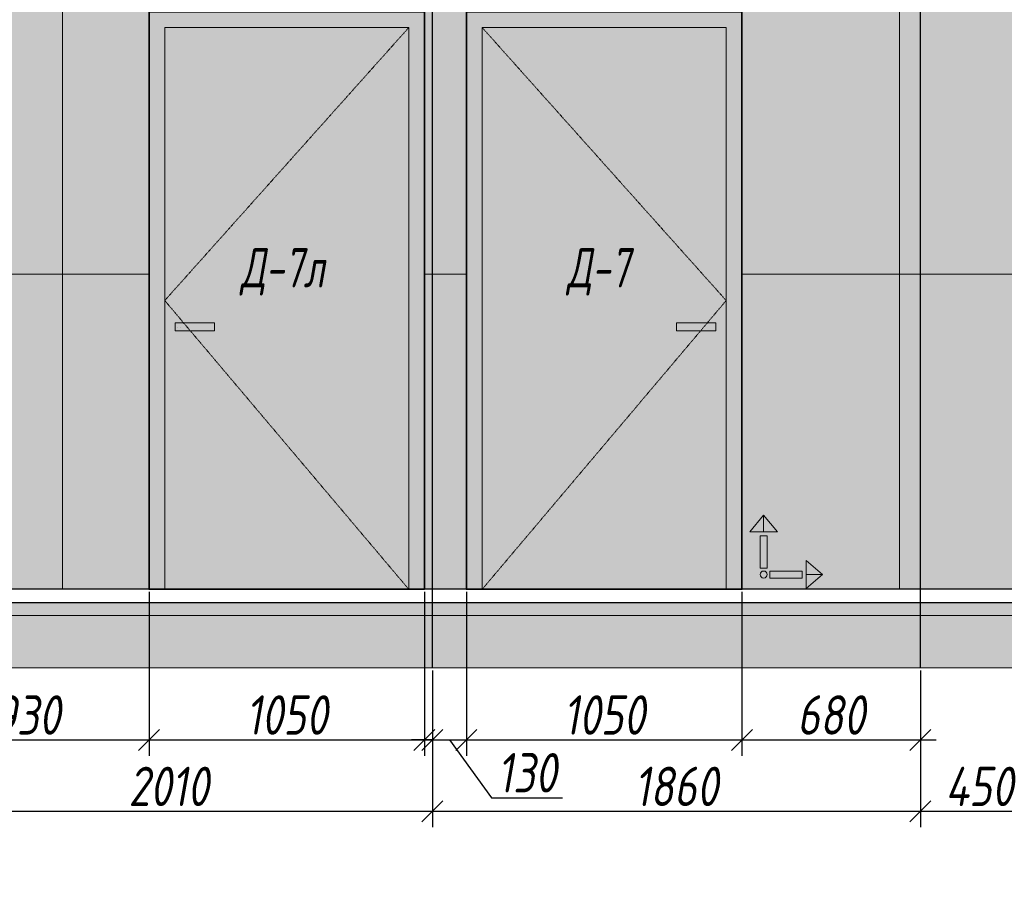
# Model space of a CAD drawing. Header units: millimetres. Extents: x -88210283 to 7466349, y -86687 to 22351.
# Tile 271 of 321: x 177843 to 181596, y 7379 to 10734. Entities that reach past the tile are written whole.
import ezdxf
from ezdxf import colors
from ezdxf.entities.mleader import LeaderData, LeaderLine
from ezdxf.math import Vec2, Vec3

# ---------------------------------------------------------------- set-up
doc = ezdxf.new("R2010")
doc.units = ezdxf.units.MM
doc.linetypes.add('( Hidden )', pattern=[0.375, 0.25, -0.125])
doc.linetypes.add('DASHDOT', pattern=[25.4, 12.7, -6.35, 0, -6.35])
doc.layers.get('Defpoints').update_dxf_attribs({"color": 31})
for name, color, linetype, lineweight in [('A-DETL-GENF', 7, 'Continuous', 5), ('meb', 26, 'Continuous', 15), ('Двери', 7, 'Continuous', 5), ('Отделка стен', 253, 'Continuous', 0)]:
    doc.layers.add(name, color=color, linetype=linetype, lineweight=lineweight)
doc.layers.add('dim_razv', color=7, linetype='DASHDOT', lineweight=9, true_color=0x285228)
doc.layers.add('pol', color=7, linetype='Continuous', lineweight=15, true_color=0x55666d)
doc.styles.add('fl_iso paper', font='isocpeur.ttf', dxfattribs={"width": 0.8, "oblique": 10})
doc.styles.add('In tre', font='isocpeur.ttf', dxfattribs={"width": 0.8, "oblique": 10})
doc.dimstyles.new('In tre 1_50', dxfattribs={"dimtxt": 150, "dimasz": 80, "dimexe": 60, "dimexo": 10, "dimgap": 20, "dimtad": 1, "dimdec": 0, "dimrnd": 5, "dimzin": 0, "dimdsep": 46, "dimtxsty": 'fl_iso paper', "dimblk": 'OBLIQUE', "dimcen": 0, "dimdle": 60, "dimadec": 0, "dimazin": 0, "dimtfac": 1, "dimtdec": 0, "dimtofl": 0, "dimtmove": 1, "dimatfit": 1, "dimfxl": 40, "dimtolj": 1, "dimtzin": 0, "dimarcsym": 1})

# ---------------------------------------------------------------- blocks, each defined once
blk = doc.blocks.new('_Oblique')
at = {"color": 0, "linetype": 'ByBlock', "lineweight": -2}
blk.add_line((-0.5, -0.5), (0.5, 0.5), dxfattribs=at)
blk = doc.blocks.new('*D218')
at = {"layer": 'Defpoints', "color": 0, "linetype": 'ByBlock', "transparency": 16777216}
for p in [(177406, 8264), (179416, 8264), (179416, 7717.8)]:
    blk.add_point(p, dxfattribs=at)
at = {"layer": 'dim_razv', "color": 0, "linetype": 'ByBlock', "lineweight": -2, "transparency": 16777216}
for p, q in [((177406, 8254), (177406, 7657.8)), ((179416, 8254), (179416, 7657.8)), ((177346, 7717.8), (179476, 7717.8))]:
    blk.add_line(p, q, dxfattribs=at)
at = {"layer": 'dim_razv', "color": 0, "linetype": 'ByBlock', "lineweight": -2, "transparency": 16777216, "xscale": 80, "yscale": 80, "zscale": 80, "rotation": 180}
blk.add_blockref('_Oblique', (177406, 7717.8), dxfattribs=at)
at = {"layer": 'dim_razv', "color": 0, "linetype": 'ByBlock', "lineweight": -2, "transparency": 16777216, "xscale": 80, "yscale": 80, "zscale": 80}
blk.add_blockref('_Oblique', (179416, 7717.8), dxfattribs=at)
at = {"layer": 'dim_razv', "color": 0, "linetype": 'ByBlock', "transparency": 16777216, "insert": (178411, 7812.8), "char_height": 150, "attachment_point": 5, "style": 'fl_iso paper'}
blk.add_mtext('\\A1;2010', dxfattribs=at)
blk = doc.blocks.new('*D215')
at = {"layer": 'Defpoints', "color": 0, "linetype": 'ByBlock', "transparency": 16777216}
for p in [(178336, 8564), (179386, 8564), (179386, 7989.8)]:
    blk.add_point(p, dxfattribs=at)
at = {"layer": 'dim_razv', "color": 0, "linetype": 'ByBlock', "lineweight": -2, "transparency": 16777216}
for p, q in [((178336, 8554), (178336, 7929.8)), ((179386, 8554), (179386, 7929.8)), ((178276, 7989.8), (179446, 7989.8))]:
    blk.add_line(p, q, dxfattribs=at)
at = {"layer": 'dim_razv', "color": 0, "linetype": 'ByBlock', "lineweight": -2, "transparency": 16777216, "xscale": 80, "yscale": 80, "zscale": 80, "rotation": 180}
blk.add_blockref('_Oblique', (178336, 7989.8), dxfattribs=at)
at = {"layer": 'dim_razv', "color": 0, "linetype": 'ByBlock', "lineweight": -2, "transparency": 16777216, "xscale": 80, "yscale": 80, "zscale": 80}
blk.add_blockref('_Oblique', (179386, 7989.8), dxfattribs=at)
at = {"layer": 'dim_razv', "color": 0, "linetype": 'ByBlock', "transparency": 16777216, "insert": (178861, 8084.8), "char_height": 150, "attachment_point": 5, "style": 'fl_iso paper'}
blk.add_mtext('\\A1;1050', dxfattribs=at)
blk = doc.blocks.new('*D209')
at = {"layer": 'Defpoints', "color": 0, "linetype": 'ByBlock', "transparency": 16777216}
for p in [(179546, 8564), (180596, 8564), (180596, 7989.8)]:
    blk.add_point(p, dxfattribs=at)
at = {"layer": 'dim_razv', "color": 0, "linetype": 'ByBlock', "lineweight": -2, "transparency": 16777216}
for p, q in [((179546, 8554), (179546, 7929.8)), ((180596, 8554), (180596, 7929.8)), ((179486, 7989.8), (180656, 7989.8))]:
    blk.add_line(p, q, dxfattribs=at)
at = {"layer": 'dim_razv', "color": 0, "linetype": 'ByBlock', "lineweight": -2, "transparency": 16777216, "xscale": 80, "yscale": 80, "zscale": 80, "rotation": 180}
blk.add_blockref('_Oblique', (179546, 7989.8), dxfattribs=at)
at = {"layer": 'dim_razv', "color": 0, "linetype": 'ByBlock', "lineweight": -2, "transparency": 16777216, "xscale": 80, "yscale": 80, "zscale": 80}
blk.add_blockref('_Oblique', (180596, 7989.8), dxfattribs=at)
at = {"layer": 'dim_razv', "color": 0, "linetype": 'ByBlock', "transparency": 16777216, "insert": (180071, 8084.8), "char_height": 150, "attachment_point": 5, "style": 'fl_iso paper'}
blk.add_mtext('\\A1;1050', dxfattribs=at)
blk = doc.blocks.new('*D222')
at = {"layer": 'Defpoints', "color": 0, "linetype": 'ByBlock', "transparency": 16777216}
for p in [(179416, 8264), (181276, 8264), (181276, 7717.8)]:
    blk.add_point(p, dxfattribs=at)
at = {"layer": 'dim_razv', "color": 0, "linetype": 'ByBlock', "lineweight": -2, "transparency": 16777216}
for p, q in [((179416, 8254), (179416, 7657.8)), ((181276, 8254), (181276, 7657.8)), ((179356, 7717.8), (181336, 7717.8))]:
    blk.add_line(p, q, dxfattribs=at)
at = {"layer": 'dim_razv', "color": 0, "linetype": 'ByBlock', "lineweight": -2, "transparency": 16777216, "xscale": 80, "yscale": 80, "zscale": 80, "rotation": 180}
blk.add_blockref('_Oblique', (179416, 7717.8), dxfattribs=at)
at = {"layer": 'dim_razv', "color": 0, "linetype": 'ByBlock', "lineweight": -2, "transparency": 16777216, "xscale": 80, "yscale": 80, "zscale": 80}
blk.add_blockref('_Oblique', (181276, 7717.8), dxfattribs=at)
at = {"layer": 'dim_razv', "color": 0, "linetype": 'ByBlock', "transparency": 16777216, "insert": (180346, 7812.8), "char_height": 150, "attachment_point": 5, "style": 'fl_iso paper'}
blk.add_mtext('\\A1;1860', dxfattribs=at)
blk = doc.blocks.new('*D223')
at = {"layer": 'Defpoints', "color": 0, "linetype": 'ByBlock', "transparency": 16777216}
for p in [(181276, 8264), (181726, 8264), (181726, 7717.8)]:
    blk.add_point(p, dxfattribs=at)
at = {"layer": 'dim_razv', "color": 0, "linetype": 'ByBlock', "lineweight": -2, "transparency": 16777216}
for p, q in [((181276, 8254), (181276, 7657.8)), ((181726, 8254), (181726, 7657.8)), ((181216, 7717.8), (181786, 7717.8))]:
    blk.add_line(p, q, dxfattribs=at)
at = {"layer": 'dim_razv', "color": 0, "linetype": 'ByBlock', "lineweight": -2, "transparency": 16777216, "xscale": 80, "yscale": 80, "zscale": 80, "rotation": 180}
blk.add_blockref('_Oblique', (181276, 7717.8), dxfattribs=at)
at = {"layer": 'dim_razv', "color": 0, "linetype": 'ByBlock', "lineweight": -2, "transparency": 16777216, "xscale": 80, "yscale": 80, "zscale": 80}
blk.add_blockref('_Oblique', (181726, 7717.8), dxfattribs=at)
at = {"layer": 'dim_razv', "color": 0, "linetype": 'ByBlock', "transparency": 16777216, "insert": (181501, 7812.8), "char_height": 150, "attachment_point": 5, "style": 'fl_iso paper'}
blk.add_mtext('\\A1;450', dxfattribs=at)
blk = doc.blocks.new('*D252')
at = {"layer": 'Defpoints', "color": 0, "linetype": 'ByBlock', "transparency": 16777216}
for p in [(178336, 8564), (177406, 8264), (178336, 7989.8)]:
    blk.add_point(p, dxfattribs=at)
at = {"layer": 'dim_razv', "color": 0, "linetype": 'ByBlock', "lineweight": -2, "transparency": 16777216}
for p, q in [((178336, 8554), (178336, 7929.8)), ((177406, 8254), (177406, 7929.8)), ((177346, 7989.8), (178396, 7989.8))]:
    blk.add_line(p, q, dxfattribs=at)
at = {"layer": 'dim_razv', "color": 0, "linetype": 'ByBlock', "lineweight": -2, "transparency": 16777216, "xscale": 80, "yscale": 80, "zscale": 80, "rotation": 180}
blk.add_blockref('_Oblique', (177406, 7989.8), dxfattribs=at)
at = {"layer": 'dim_razv', "color": 0, "linetype": 'ByBlock', "lineweight": -2, "transparency": 16777216, "xscale": 80, "yscale": 80, "zscale": 80}
blk.add_blockref('_Oblique', (178336, 7989.8), dxfattribs=at)
at = {"layer": 'dim_razv', "color": 0, "linetype": 'ByBlock', "transparency": 16777216, "insert": (177871, 8084.8), "char_height": 150, "attachment_point": 5, "style": 'fl_iso paper'}
blk.add_mtext('\\A1;930', dxfattribs=at)
blk = doc.blocks.new('*D253')
at = {"layer": 'Defpoints', "color": 0, "linetype": 'ByBlock', "transparency": 16777216}
for p in [(179546, 8564), (179416, 8264), (179546, 7989.8)]:
    blk.add_point(p, dxfattribs=at)
at = {"layer": 'dim_razv', "color": 0, "linetype": 'ByBlock', "lineweight": -2, "transparency": 16777216}
for p, q in [((179546, 8554), (179546, 7929.8)), ((179416, 8254), (179416, 7929.8)), ((179416, 7989.8), (179336, 7989.8)), ((179416, 7989.8), (179546, 7989.8)), ((179481, 7989.8), (179641.6, 7769.8)), ((179546, 7989.8), (179626, 7989.8)), ((179641.6, 7769.8), (179912, 7769.8))]:
    blk.add_line(p, q, dxfattribs=at)
at = {"layer": 'dim_razv', "color": 0, "linetype": 'ByBlock', "lineweight": -2, "transparency": 16777216, "xscale": 80, "yscale": 80, "zscale": 80}
blk.add_blockref('_Oblique', (179416, 7989.8), dxfattribs=at)
at = {"layer": 'dim_razv', "color": 0, "linetype": 'ByBlock', "lineweight": -2, "transparency": 16777216, "xscale": 80, "yscale": 80, "zscale": 80, "rotation": 180}
blk.add_blockref('_Oblique', (179546, 7989.8), dxfattribs=at)
at = {"layer": 'dim_razv', "color": 0, "linetype": 'ByBlock', "transparency": 16777216, "insert": (179776.8, 7864.8), "char_height": 150, "attachment_point": 5, "style": 'fl_iso paper'}
blk.add_mtext('\\A1;130', dxfattribs=at)
blk = doc.blocks.new('*D254')
at = {"layer": 'Defpoints', "color": 0, "linetype": 'ByBlock', "transparency": 16777216}
for p in [(180596, 8564), (181276, 8264), (181276, 7989.8)]:
    blk.add_point(p, dxfattribs=at)
at = {"layer": 'dim_razv', "color": 0, "linetype": 'ByBlock', "lineweight": -2, "transparency": 16777216}
for p, q in [((180596, 8554), (180596, 7929.8)), ((181276, 8254), (181276, 7929.8)), ((180536, 7989.8), (181336, 7989.8))]:
    blk.add_line(p, q, dxfattribs=at)
at = {"layer": 'dim_razv', "color": 0, "linetype": 'ByBlock', "lineweight": -2, "transparency": 16777216, "xscale": 80, "yscale": 80, "zscale": 80, "rotation": 180}
blk.add_blockref('_Oblique', (180596, 7989.8), dxfattribs=at)
at = {"layer": 'dim_razv', "color": 0, "linetype": 'ByBlock', "lineweight": -2, "transparency": 16777216, "xscale": 80, "yscale": 80, "zscale": 80}
blk.add_blockref('_Oblique', (181276, 7989.8), dxfattribs=at)
at = {"layer": 'dim_razv', "color": 0, "linetype": 'ByBlock', "transparency": 16777216, "insert": (180936, 8084.8), "char_height": 150, "attachment_point": 5, "style": 'fl_iso paper'}
blk.add_mtext('\\A1;680', dxfattribs=at)
blk = doc.blocks.new('1')
at = {"layer": 'pol', "linetype": 'ByBlock'}
h = blk.add_hatch(color=1, dxfattribs=at)
h.paths.add_polyline_path([(35776.4, 73135.4), (35803.1, 73135.4), (35803.1, 73259), (35776.4, 73259)])
h.paths.add_polyline_path([(35789.8, 73274.6), (35843.2, 73274.6), (35789.8, 73338.2)])
h.paths.add_polyline_path([(35789.8, 73274.6), (35736.3, 73274.6), (35789.8, 73338.2)])
edge = h.paths.add_edge_path()
edge.add_arc((35789.8, 73110.5), 13.4, 0, 360)
h = blk.add_hatch(color=1, dxfattribs=at)
h.paths.add_polyline_path([(35813.3, 73097.1), (35813.3, 73123.9), (35936.9, 73123.9), (35936.9, 73097.1)])
h.paths.add_polyline_path([(35952.5, 73110.5), (35952.5, 73164), (36016.1, 73110.5)])
h.paths.add_polyline_path([(35952.5, 73110.5), (35952.5, 73057), (36016.1, 73110.5)])
at = {"layer": 'pol', "color": 1, "linetype": 'ByBlock'}
for points in [[(35789.8, 73274.6), (35736.3, 73274.6), (35789.8, 73338.2), (35789.8, 73274.6)], [(35789.8, 73274.6), (35843.2, 73274.6), (35789.8, 73338.2), (35789.8, 73274.6)], [(35952.5, 73110.5), (35952.5, 73164), (36016.1, 73110.5), (35952.5, 73110.5)], [(35952.5, 73110.5), (35952.5, 73057), (36016.1, 73110.5), (35952.5, 73110.5)]]:
    blk.add_lwpolyline(points, dxfattribs=at)
for points in [[(35776.4, 73135.4), (35803.1, 73135.4), (35803.1, 73259), (35776.4, 73259)], [(35813.3, 73097.1), (35813.3, 73123.9), (35936.9, 73123.9), (35936.9, 73097.1)]]:
    blk.add_lwpolyline(points, close=True, dxfattribs=at)
blk.add_circle((35789.8, 73110.5), 13.4, dxfattribs=at)

msp = doc.modelspace()

# ---------------------------------------------------------------- hatches: boundary and pattern name
at = {"layer": 'A-DETL-GENF'}
h = msp.add_hatch(dxfattribs=at)
h.set_pattern_fill('ANSI35', color=256, scale=10, style=0)
h.set_pattern_definition([(45, (32423.263, 722.8), (-44.90128, 44.90128), []), (45, (32468.165, 722.8), (-44.90128, 44.90128), [79.375, -15.875, 0, -15.875])])
h.paths.add_polyline_path([(203844.9, 11764), (154597.4, 11764), (154597.4, 11814), (203844.9, 11814)])
h.paths.add_polyline_path([(203336, 8464), (203336, 8514), (155456, 8514), (155456, 8464)])
h = msp.add_hatch(dxfattribs=at)
h.set_pattern_fill('ANSI35', color=256, scale=20, style=0)
h.set_pattern_definition([(45, (32423.26, 722.8), (-89.80256, 89.80256), []), (45, (32513.07, 722.8), (-89.80256, 89.80256), [158.75, -31.75, 0, -31.75])])
h.paths.add_polyline_path([(154597.4, 11564), (203844.9, 11564), (203844.9, 11764), (154597.4, 11764)])
h.paths.add_polyline_path([(154597.4, 8264), (203844.9, 8264), (203844.9, 8464), (154597.4, 8464)])
at = {"layer": 'dim_razv', "true_color": 0xeceae4, "transparency": 33554687}
h = msp.add_hatch(dxfattribs=at)
h.set_pattern_fill('AR-SAND', color=254, scale=3, angle=315)
h.set_pattern_definition([(352.5, (120932.77, 10341.21), (100.42605, 107.2144), [0, -115.824, 0, -129.54, 0, -123.825]), (322.5, (120932.77, 10341.21), (247.41986, 56.7033), [0, -62.484, 0, -104.394, 0, -40.005]), (282.5, (120866.5, 10407.49), (168.0997, -167.48995), [0, -38.1, 0, -137.16, 0, -179.07]), (272.5, (120866.5, 10407.49), (209.26523, -114.68433), [0, -19.05, 0, -89.916, 0, -102.87])])
h.paths.add_polyline_path([(203081, 11114), (203336, 11114), (203336, 8564), (203081, 8564)])
h.paths.add_polyline_path([(198636, 11114), (202031, 11114), (202031, 8564), (198636, 8564)])
h.paths.add_polyline_path([(200171, 9994), (200921, 9994), (200921, 8644), (200171, 8644)], flags=16)
h.paths.add_polyline_path([(185726, 11114), (197586, 11114), (197586, 8564), (185726, 8564)])
h.paths.add_polyline_path([(187336, 9994), (188086, 9994), (188086, 8644), (187336, 8644)], flags=16)
h.paths.add_polyline_path([(180596, 11114), (184676, 11114), (184676, 8564), (180596, 8564)])
h.paths.add_polyline_path([(179386, 11114), (179546, 11114), (179546, 8564), (179386, 8564)])
h.paths.add_polyline_path([(176676, 11114), (178336, 11114), (178336, 8564), (176676, 8564)])
h.paths.add_polyline_path([(164016, 8564), (164016, 11114), (175626, 11114), (175626, 8564), (175276, 8564), (175276, 10764), (173826, 10764), (173826, 8564), (166536, 8564), (166536, 10744), (164576, 10744), (164576, 8564)])
h.paths.add_polyline_path([(172701, 8614), (173501, 8614), (173501, 9264), (172701, 9264)], flags=16)
h.paths.add_polyline_path([(155456, 8564), (155456, 11114), (162316, 11114), (162316, 8564), (161756, 8564), (161756, 10764), (160156, 10764), (160156, 8564)])
at = {"layer": 'dim_razv', "true_color": 0xcccccc}
h = msp.add_hatch(dxfattribs=at)
h.set_pattern_fill('AR-SAND', color=254, scale=3, angle=315)
h.set_pattern_definition([(352.5, (57708.94, -2574.63), (100.42605, 107.2144), [0, -115.824, 0, -129.54, 0, -123.825]), (322.5, (57708.94, -2574.63), (247.41986, 56.70328), [0, -62.484, 0, -104.394, 0, -40.005]), (282.5, (57642.67, -2508.36), (168.0997, -167.48995), [0, -38.1, 0, -137.16, 0, -179.07]), (272.5, (57642.67, -2508.36), (209.26523, -114.68433), [0, -19.05, 0, -89.916, 0, -102.87])])
h.paths.add_polyline_path([(178586, 9579), (178436, 9579), (178436, 9549), (178586, 9549)])
h = msp.add_hatch(dxfattribs=at)
h.set_pattern_fill('AR-SAND', color=254, scale=3, angle=315)
h.set_pattern_definition([(352.5, (58918.94, -2574.63), (100.42605, 107.2144), [0, -115.824, 0, -129.54, 0, -123.825]), (322.5, (58918.94, -2574.63), (247.41986, 56.70328), [0, -62.484, 0, -104.394, 0, -40.005]), (282.5, (58852.67, -2508.36), (168.0997, -167.48995), [0, -38.1, 0, -137.16, 0, -179.07]), (272.5, (58852.67, -2508.36), (209.26523, -114.68433), [0, -19.05, 0, -89.916, 0, -102.87])])
h.paths.add_polyline_path([(180346, 9579), (180496, 9579), (180496, 9549), (180346, 9549)])
at = {"layer": 'meb', "lineweight": 9, "true_color": 0x000000, "transparency": 33554687}
h = msp.add_hatch(dxfattribs=at)
h.set_pattern_fill('WOOD6', color=18, scale=500, angle=70, pattern_type=2)
h.set_pattern_definition([(65.6014, (24807.9, 13734.75), (171.008879, 469.846507), [32.596, -6486.6055]), (74.3987, (24845.486, 13721.068), (1582.275289, 5809.165425), [32.596, -6486.6065]), (66.9874, (24633.623, 13782.217), (171.0084906, 469.846981), [47.5655, -9465.5815]), (73.0127, (24605.432, 13792.478), (2608.34782, 8628.2388574), [47.5655, -9465.5825]), (65.4262, (24753.002, 13722.804), (2692.964117, 5936.9969055), [62.6995, -12477.2345]), (74.5739, (24879.86, 13676.631), (1582.2764426, 5809.1649888), [62.6995, -12477.2365]), (68.1525, (24665.649, 13738.635), (171.0092826, 469.8465317), [77.5405, -15430.521]), (71.8476, (24552.89, 13779.678), (4660.4585783, 14266.3986336), [77.5405, -15430.522]), (63.4182, (24705.162, 13737.556), (2008.926161, 4057.6106541), [65.4315, -13020.817]), (74.5739, (24931.544, 13657.82), (1582.2764426, 5809.1649888), [62.6995, -12477.2365]), (71.8476, (24512.954, 13794.214), (4660.4585783, 14266.3986336), [77.5405, -15430.522]), (70, (24818.25, 13361.2), (-469.8463, 171.01), [70, -430]), (70, (24766.57, 13380), (-469.8463, 171.01), [70, -430]), (70, (24649.1, 13422.74), (-469.8463, 171.01), [70, -430]), (69.209, (24575.3424, 13449.5903), (12954.03862925, 34127.60422081), [72.507, -72434.4025]), (69.5225, (24537.912, 13463.214), (171.01042241, 469.84603378), [100.0035, -59902.08]), (82.609, (24496.997, 13478.106), (4409.75308902, 34044.93653618), [48.674, -38890.441]), (61.4686, (24512.853, 13472.334), (1666.9538994, 3117.900554), [50.5595, -10061.3315]), (70.4775, (24473.7, 13486.585), (19880.30710864, 56082.73736222), [100.0035, -59902.08]), (70.7899, (24436.268, 13500.209), (11839.88184324, 34001.03541368), [72.507, -36430.962]), (70.7899, (24396.3314, 13514.745), (11839.88184324, 34001.03541368), [72.507, -36430.962]), (76.0724, (24673.051, 13488.52), (3378.7563056, 13668.722228), [118.163, -23514.439]), (63.9277, (24790.512, 13445.767), (4188.85944166, 8585.06869065), [118.163, -23514.4345]), (76.0724, (24601.079, 13517.376), (3378.7563056, 13668.722228), [118.163, -23514.439]), (63.9277, (24460.126, 13568.668), (4188.85944166, 8585.06869065), [118.163, -23514.4345]), (85.9453, (24752.3, 13523.525), (43.186263, 1580.547963), [36.4005, -3603.6525]), (80.954, (24717.263, 13485.73), (385.2068691, 2520.240605), [78.9385, -15708.7115]), (59.0461, (24754.85, 13472.05), (6795.4575344, 11360.9666392), [78.9385, -15708.706]), (80.954, (24572.897, 13556.898), (385.2068691, 2520.240605), [78.9385, -15708.7115]), (59.0461, (24507.119, 13580.84), (6795.4575344, 11360.9666392), [78.9385, -15708.706]), (74.7636, (24627.344, 13494.514), (1411.268487, 5339.318), [120.416, -5900.381]), (63.9277, (24842.195, 13426.956), (4188.85944166, 8585.06869065), [118.163, -23514.4345]), (63.9277, (24420.189, 13583.204), (4188.85944166, 8585.06869065), [118.163, -23514.4345]), (46.8016, (24524.2, 13569.3), (1794.733447, 2007.214747), [38.079, -3769.802]), (63.9911, (24503.258, 13526.375), (2179.9383233, 4527.455938), [47.7625, -9504.722]), (73.3664, (24693.606, 13406.546), (2266.322845, 7688.5481597), [82.6425, -8432.05]), (66.6337, (24722.073, 13396.185), (171.00869, 469.8466143), [82.6425, -8432.049]), (71.5911, (24608.389, 13437.562), (5515.5177835, 16615.6266733), [60.023, -17946.92]), (70, (24701.5, 13603.2), (-469.8463, 171.01), [62.5, -437.5]), (70, (24842.45, 13551.9), (-469.8463, 171.01), [62.5, -437.5]), (51.5652, (24784.8, 13642.06), (171.00867, 469.84671), [31.623, -1549.5145]), (63.2903, (24765.57, 13603.83), (2008.926495, 4057.6104033), [42.793, -8515.826]), (76.3401, (24754.876, 13559.835), (898.24016, 3929.77849), [45.277, -4482.415]), (80.6196, (24799.313, 13594.21), (385.2061187, 2520.240567), [40.697, -8098.712]), (92.6198, (24805.946, 13634.362), (-212.463999, 3801.952825), [32.5, -6467.497]), (70, (24729.67, 13563.7), (-469.8463, 171.01), [95, -405]), (70, (24795.45, 13539.75), (-469.8463, 171.01), [95, -405]), (73.3664, (24585.308, 13634.855), (2266.322845, 7688.5481597), [85.147, -8429.5455]), (66.6337, (24547.72, 13648.535), (171.00869, 469.8466143), [85.147, -8429.545]), (70, (24894.13, 13533.1), (-469.8463, 171.01), [62.5, -437.5]), (51.5652, (24752.3, 13523.53), (171.00867, 469.84671), [55.34, -1525.7975]), (65.2365, (24786.703, 13566.874), (171.009178, 469.846743), [30.104, -5990.692]), (77.4314, (24537.002, 13516.754), (1625.459454, 7389.714305), [57.987, -11539.4265]), (88.4349, (24549.62, 13573.35), (-127.82536, 1110.70212), [23.717, -1557.4215]), (63.66, (24722.87, 13661.94), (171.008346, 469.847107), [67.9155, -4459.7755]), (76.3401, (24863.82, 13610.637), (898.24016, 3929.77849), [67.9155, -4459.7765]), (71.273, (24629.521, 13632.065), (7054.6075495, 20844.2438088), [112.528, -22393.0265]), (68.7271, (24512.052, 13674.815), (171.0088508, 469.8466633), [112.528, -22393.0255]), (61.0275, (24762.166, 13652.957), (3162.809465, 5765.986942), [48.0885, -9569.6]), (70, (24659, 13610.7), (-469.8463, 171.01), [135, -365]), (76.3401, (24915.505, 13591.826), (898.24016, 3929.77849), [67.9155, -4459.7765]), (68.7271, (24472.115, 13689.351), (171.0088508, 469.8466633), [112.528, -22393.0255]), (60.5378, (24785.46, 13695.03), (171.009083, 469.84671), [45.6205, -2995.7595]), (70, (24609.7, 13716.44), (-469.8463, 171.01), [70, -430]), (70, (24581.5, 13726.7), (-469.8463, 171.01), [70, -430]), (79.211, (24827.944, 13629.016), (556.2152697, 2990.0877084), [93.7085, -18647.955]), (76.4916, (24553.8258, 13928.33), (14455.54399161, 60185.545455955), [57.862, -83980.958]), (76.4916, (24593.7628, 13913.794), (14455.54399161, 60185.545455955), [57.862, -83980.958]), (80.0418, (24630.6607, 13876.4108), (8425.60322164, 48013.86418706), [81.2445, -57297.7555]), (62.093, (24652.218, 13825.997), (6838.6377563, 12941.5171704), [121.152, -18051.623]), (63.5515, (24720.5792, 13867.627), (13892.44688303, 27933.073674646), [57.866, -89005.62]), (67.1373, (24750.471, 13832.803), (171.0122466, 469.845349), [50.0625, -9962.4325]), (71.7899, (24795.107, 13816.557), (4831.4685046, 14736.2447852), [80.039, -15927.7715]), (70, (24851.07, 13838.75), (-469.8463, 171.01), [40, -460]), (70, (24879.26, 13828.5), (-469.8463, 171.01), [40, -460]), (68.2101, (24907.87, 13775.515), (171.0098556, 469.8463527), [80.039, -15927.7715]), (68.2101, (24959.553, 13756.704), (171.0098556, 469.8463527), [80.039, -15927.7715]), (66.4238, (24779.077, 13779.825), (171.009185, 469.8468474), [40.078, -7975.5305]), (73.5763, (24896.538, 13737.072), (2095.3090965, 7218.702968), [40.078, -7975.5315]), (66.4238, (24694.504, 13810.606), (171.009185, 469.8468474), [40.078, -7975.5305]), (73.5763, (24577.044, 13853.355), (2095.3090965, 7218.702968), [40.078, -7975.5315]), (66.4238, (24821.363, 13764.434), (171.009185, 469.8468474), [40.078, -7975.5305]), (73.5763, (24854.252, 13752.463), (2095.3090965, 7218.702968), [40.078, -7975.5315]), (66.4238, (24734.44, 13796.07), (171.009185, 469.8468474), [40.078, -7975.5305]), (73.5763, (24948.22, 13718.26), (2095.3090965, 7218.702968), [40.078, -7975.5315]), (73.5763, (24537.107, 13867.89), (2095.3090965, 7218.702968), [40.078, -7975.5315]), (73.5763, (24619.33, 13837.968), (2095.3090965, 7218.702968), [40.078, -7975.5315]), (63.66, (24710.535, 13847.34), (171.008346, 469.847107), [22.6385, -4505.0525]), (76.3401, (24588.37, 13891.8), (898.24016, 3929.77849), [22.6385, -4505.0535]), (76.3401, (24548.435, 13906.34), (898.24016, 3929.77849), [22.6385, -4505.0535]), (70.2731, (24837.4, 13801.17), (-469.8466, 171.0099), [40.0005, -460.005]), (70, (24865.6, 13790.9), (-469.8463, 171.01), [40, -460]), (51.5652, (24669.12, 13923.6), (171.00867, 469.84671), [23.717, -1557.4205]), (92.6198, (24669.12, 13923.603), (-212.463999, 3801.952825), [24.375, -6475.622]), (71.5911, (24769.922, 13878.933), (5515.5177835, 16615.6266733), [30.012, -17976.931])])
h.paths.add_polyline_path([(178336, 10764), (179386, 10764), (179386, 11114), (178336, 11114)])
h.paths.add_polyline_path([(178336, 10764), (179386, 10764), (179386, 8564), (178336, 8564)])
h = msp.add_hatch(dxfattribs=at)
h.set_pattern_fill('WOOD6', color=18, scale=500, angle=70, pattern_type=2)
h.set_pattern_definition([(65.6014, (26017.9, 13734.75), (171.008879, 469.846507), [32.596, -6486.6055]), (74.3987, (26055.486, 13721.068), (1582.275289, 5809.165425), [32.596, -6486.6065]), (66.9874, (25843.623, 13782.217), (171.0084906, 469.846981), [47.5655, -9465.5815]), (73.0127, (25815.432, 13792.478), (2608.34782, 8628.2388574), [47.5655, -9465.5825]), (65.4262, (25963.002, 13722.804), (2692.964117, 5936.9969055), [62.6995, -12477.2345]), (74.5739, (26089.86, 13676.631), (1582.2764426, 5809.1649888), [62.6995, -12477.2365]), (68.1525, (25875.649, 13738.635), (171.0092826, 469.8465317), [77.5405, -15430.521]), (71.8476, (25762.89, 13779.678), (4660.4585783, 14266.3986336), [77.5405, -15430.522]), (63.4182, (25915.162, 13737.556), (2008.926161, 4057.6106541), [65.4315, -13020.817]), (74.5739, (26141.544, 13657.82), (1582.2764426, 5809.1649888), [62.6995, -12477.2365]), (71.8476, (25722.954, 13794.214), (4660.4585783, 14266.3986336), [77.5405, -15430.522]), (70, (26028.25, 13361.2), (-469.8463, 171.01), [70, -430]), (70, (25976.57, 13380), (-469.8463, 171.01), [70, -430]), (70, (25859.1, 13422.74), (-469.8463, 171.01), [70, -430]), (69.209, (25785.3424, 13449.5903), (12954.03862925, 34127.60422081), [72.507, -72434.4025]), (69.5225, (25747.912, 13463.214), (171.01042241, 469.84603378), [100.0035, -59902.08]), (82.609, (25706.997, 13478.106), (4409.75308902, 34044.93653618), [48.674, -38890.441]), (61.4686, (25722.853, 13472.334), (1666.9538994, 3117.900554), [50.5595, -10061.3315]), (70.4775, (25683.7, 13486.585), (19880.30710864, 56082.73736222), [100.0035, -59902.08]), (70.7899, (25646.268, 13500.209), (11839.88184324, 34001.03541368), [72.507, -36430.962]), (70.7899, (25606.3314, 13514.745), (11839.88184324, 34001.03541368), [72.507, -36430.962]), (76.0724, (25883.051, 13488.52), (3378.7563056, 13668.722228), [118.163, -23514.439]), (63.9277, (26000.512, 13445.767), (4188.85944166, 8585.06869065), [118.163, -23514.4345]), (76.0724, (25811.079, 13517.376), (3378.7563056, 13668.722228), [118.163, -23514.439]), (63.9277, (25670.126, 13568.668), (4188.85944166, 8585.06869065), [118.163, -23514.4345]), (85.9453, (25962.3, 13523.525), (43.186263, 1580.547963), [36.4005, -3603.6525]), (80.954, (25927.263, 13485.73), (385.2068691, 2520.240605), [78.9385, -15708.7115]), (59.0461, (25964.85, 13472.05), (6795.4575344, 11360.9666392), [78.9385, -15708.706]), (80.954, (25782.897, 13556.898), (385.2068691, 2520.240605), [78.9385, -15708.7115]), (59.0461, (25717.119, 13580.84), (6795.4575344, 11360.9666392), [78.9385, -15708.706]), (74.7636, (25837.344, 13494.514), (1411.268487, 5339.318), [120.416, -5900.381]), (63.9277, (26052.195, 13426.956), (4188.85944166, 8585.06869065), [118.163, -23514.4345]), (63.9277, (25630.189, 13583.204), (4188.85944166, 8585.06869065), [118.163, -23514.4345]), (46.8016, (25734.2, 13569.3), (1794.733447, 2007.214747), [38.079, -3769.802]), (63.9911, (25713.258, 13526.375), (2179.9383233, 4527.455938), [47.7625, -9504.722]), (73.3664, (25903.606, 13406.546), (2266.322845, 7688.5481597), [82.6425, -8432.05]), (66.6337, (25932.073, 13396.185), (171.00869, 469.8466143), [82.6425, -8432.049]), (71.5911, (25818.389, 13437.562), (5515.5177835, 16615.6266733), [60.023, -17946.92]), (70, (25911.5, 13603.2), (-469.8463, 171.01), [62.5, -437.5]), (70, (26052.45, 13551.9), (-469.8463, 171.01), [62.5, -437.5]), (51.5652, (25994.8, 13642.06), (171.00867, 469.84671), [31.623, -1549.5145]), (63.2903, (25975.57, 13603.83), (2008.926495, 4057.6104033), [42.793, -8515.826]), (76.3401, (25964.876, 13559.835), (898.24016, 3929.77849), [45.277, -4482.415]), (80.6196, (26009.313, 13594.21), (385.2061187, 2520.240567), [40.697, -8098.712]), (92.6198, (26015.946, 13634.362), (-212.463999, 3801.952825), [32.5, -6467.497]), (70, (25939.67, 13563.7), (-469.8463, 171.01), [95, -405]), (70, (26005.45, 13539.75), (-469.8463, 171.01), [95, -405]), (73.3664, (25795.308, 13634.855), (2266.322845, 7688.5481597), [85.147, -8429.5455]), (66.6337, (25757.72, 13648.535), (171.00869, 469.8466143), [85.147, -8429.545]), (70, (26104.13, 13533.1), (-469.8463, 171.01), [62.5, -437.5]), (51.5652, (25962.3, 13523.53), (171.00867, 469.84671), [55.34, -1525.7975]), (65.2365, (25996.703, 13566.874), (171.009178, 469.846743), [30.104, -5990.692]), (77.4314, (25747.002, 13516.754), (1625.459454, 7389.714305), [57.987, -11539.4265]), (88.4349, (25759.62, 13573.35), (-127.82536, 1110.70212), [23.717, -1557.4215]), (63.66, (25932.87, 13661.94), (171.008346, 469.847107), [67.9155, -4459.7755]), (76.3401, (26073.82, 13610.637), (898.24016, 3929.77849), [67.9155, -4459.7765]), (71.273, (25839.521, 13632.065), (7054.6075495, 20844.2438088), [112.528, -22393.0265]), (68.7271, (25722.052, 13674.815), (171.0088508, 469.8466633), [112.528, -22393.0255]), (61.0275, (25972.166, 13652.957), (3162.809465, 5765.986942), [48.0885, -9569.6]), (70, (25869, 13610.7), (-469.8463, 171.01), [135, -365]), (76.3401, (26125.505, 13591.826), (898.24016, 3929.77849), [67.9155, -4459.7765]), (68.7271, (25682.115, 13689.351), (171.0088508, 469.8466633), [112.528, -22393.0255]), (60.5378, (25995.46, 13695.03), (171.009083, 469.84671), [45.6205, -2995.7595]), (70, (25819.7, 13716.44), (-469.8463, 171.01), [70, -430]), (70, (25791.5, 13726.7), (-469.8463, 171.01), [70, -430]), (79.211, (26037.944, 13629.016), (556.2152697, 2990.0877084), [93.7085, -18647.955]), (76.4916, (25763.8258, 13928.33), (14455.54399161, 60185.545455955), [57.862, -83980.958]), (76.4916, (25803.7628, 13913.794), (14455.54399161, 60185.545455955), [57.862, -83980.958]), (80.0418, (25840.6607, 13876.4108), (8425.60322164, 48013.86418706), [81.2445, -57297.7555]), (62.093, (25862.218, 13825.997), (6838.6377563, 12941.5171704), [121.152, -18051.623]), (63.5515, (25930.5792, 13867.627), (13892.44688303, 27933.073674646), [57.866, -89005.62]), (67.1373, (25960.471, 13832.803), (171.0122466, 469.845349), [50.0625, -9962.4325]), (71.7899, (26005.107, 13816.557), (4831.4685046, 14736.2447852), [80.039, -15927.7715]), (70, (26061.07, 13838.75), (-469.8463, 171.01), [40, -460]), (70, (26089.26, 13828.5), (-469.8463, 171.01), [40, -460]), (68.2101, (26117.87, 13775.515), (171.0098556, 469.8463527), [80.039, -15927.7715]), (68.2101, (26169.553, 13756.704), (171.0098556, 469.8463527), [80.039, -15927.7715]), (66.4238, (25989.077, 13779.825), (171.009185, 469.8468474), [40.078, -7975.5305]), (73.5763, (26106.538, 13737.072), (2095.3090965, 7218.702968), [40.078, -7975.5315]), (66.4238, (25904.504, 13810.606), (171.009185, 469.8468474), [40.078, -7975.5305]), (73.5763, (25787.044, 13853.355), (2095.3090965, 7218.702968), [40.078, -7975.5315]), (66.4238, (26031.363, 13764.434), (171.009185, 469.8468474), [40.078, -7975.5305]), (73.5763, (26064.252, 13752.463), (2095.3090965, 7218.702968), [40.078, -7975.5315]), (66.4238, (25944.44, 13796.07), (171.009185, 469.8468474), [40.078, -7975.5305]), (73.5763, (26158.22, 13718.26), (2095.3090965, 7218.702968), [40.078, -7975.5315]), (73.5763, (25747.107, 13867.89), (2095.3090965, 7218.702968), [40.078, -7975.5315]), (73.5763, (25829.33, 13837.968), (2095.3090965, 7218.702968), [40.078, -7975.5315]), (63.66, (25920.535, 13847.34), (171.008346, 469.847107), [22.6385, -4505.0525]), (76.3401, (25798.37, 13891.8), (898.24016, 3929.77849), [22.6385, -4505.0535]), (76.3401, (25758.435, 13906.34), (898.24016, 3929.77849), [22.6385, -4505.0535]), (70.2731, (26047.4, 13801.17), (-469.8466, 171.0099), [40.0005, -460.005]), (70, (26075.6, 13790.9), (-469.8463, 171.01), [40, -460]), (51.5652, (25879.12, 13923.6), (171.00867, 469.84671), [23.717, -1557.4205]), (92.6198, (25879.12, 13923.603), (-212.463999, 3801.952825), [24.375, -6475.622]), (71.5911, (25979.922, 13878.933), (5515.5177835, 16615.6266733), [30.012, -17976.931])])
h.paths.add_polyline_path([(179546, 10764), (180596, 10764), (180596, 11114), (179546, 11114)])
h.paths.add_polyline_path([(179546, 10764), (180596, 10764), (180596, 8564), (179546, 8564)])

# ---------------------------------------------------------------- linework, layer by layer
at = {"lineweight": 30}
for points in [[(179416, 8264), (179416, 12237.6)], [(181276, 8264), (181276, 12237.6)], [(203336, 8564), (155456, 8564)], [(155456, 8514), (203336, 8514)]]:
    msp.add_lwpolyline(points, dxfattribs=at)
at = {"lineweight": 13}
for points in [[(176676, 11114), (178336, 11114), (178336, 8564), (176676, 8564)], [(179386, 11114), (179546, 11114), (179546, 8564), (179386, 8564)], [(180596, 11114), (184676, 11114), (184676, 8564), (180596, 8564)], [(178396, 10704), (179326, 10704), (179326, 8564), (178396, 8564)], [(179606, 10704), (180536, 10704), (180536, 8564), (179606, 8564)], [(178586, 9579), (178436, 9579), (178436, 9549), (178586, 9549)], [(180346, 9579), (180496, 9579), (180496, 9549), (180346, 9549)], [(154597.4, 8264), (203844.9, 8264), (203844.9, 8464), (154597.4, 8464)]]:
    msp.add_lwpolyline(points, close=True, dxfattribs=at)
at = {"lineweight": 35}
for points in [[(178336, 10764), (179386, 10764), (179386, 8564), (178336, 8564)], [(179546, 10764), (180596, 10764), (180596, 8564), (179546, 8564)]]:
    msp.add_lwpolyline(points, close=True, dxfattribs=at)
at = {"linetype": '( Hidden )', "lineweight": 13, "ltscale": 10}
for points in [[(179326, 10704), (178396, 9664), (179326, 8564)], [(179606, 10704), (180536, 9664), (179606, 8564)]]:
    msp.add_lwpolyline(points, dxfattribs=at)
at = {"lineweight": 13}
for points in [[(203536, 8514), (203844.9, 8514), (203844.9, 8464), (154597.4, 8464), (154597.4, 8514), (155256, 8514)], [(155456, 8514), (203336, 8514)]]:
    msp.add_lwpolyline(points, dxfattribs=at)
at = {"layer": 'Отделка стен', "transparency": 33554687}
for points in [[(177276, 10964), (177276, 9764), (178006, 9764), (178006, 10964)], [(178006, 10964), (178006, 9764), (178336, 9764), (178336, 10964)], [(179386, 10964), (179386, 9764), (179546, 9764), (179546, 10964)], [(180596, 10964), (180596, 9764), (181196, 9764), (181196, 10964)], [(181196, 10964), (181196, 9764), (181726, 9764), (181726, 10964)], [(177276, 9764), (177276, 8564), (178006, 8564), (178006, 9764)], [(178006, 9764), (178006, 8564), (178336, 8564), (178336, 9764)], [(179386, 9764), (179386, 8564), (179546, 8564), (179546, 9764)], [(180596, 9764), (180596, 8564), (181196, 8564), (181196, 9764)], [(181196, 9764), (181196, 8564), (181726, 8564), (181726, 9764)]]:
    msp.add_lwpolyline(points, close=True, dxfattribs=at)

# ---------------------------------------------------------------- block references
at = {"linetype": 'ByBlock', "xscale": 0.9938708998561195, "yscale": 0.9938708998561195, "zscale": 0.9938708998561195}
msp.add_blockref('1', (145108.3, -64042.3), dxfattribs=at)

# ---------------------------------------------------------------- texts
at = {"layer": 'Двери', "lineweight": 0, "char_height": 150, "attachment_point": 5, "style": 'fl_iso paper'}
for s, insert in [('{\\W0.7;Д-7л}', (178845.1, 9773.4)), ('{\\W0.7;Д-7}', (180049.2, 9773.4))]:
    msp.add_mtext_dynamic_manual_height_columns(s, width=190.261, gutter_width=1350, heights=[0], dxfattribs=dict(at, insert=insert))

# ---------------------------------------------------------------- dimensions: what is measured, and where the dimension line sits
at = {"layer": 'dim_razv', "linetype": 'ByBlock'}
for base, p1, p2, picture, middle in [((178336, 7989.8), (177406, 8264), (178336, 8564), '*D252', (177871, 8084.8)), ((179386, 7989.8), (178336, 8564), (179386, 8564), '*D215', (178861, 8084.8)), ((180596, 7989.8), (179546, 8564), (180596, 8564), '*D209', (180071, 8084.8)), ((181276, 7989.8), (180596, 8564), (181276, 8264), '*D254', (180936, 8084.8)), ((179416, 7717.8), (177406, 8264), (179416, 8264), '*D218', (178411, 7812.8)), ((181276, 7717.8), (179416, 8264), (181276, 8264), '*D222', (180346, 7812.8)), ((181726, 7717.8), (181276, 8264), (181726, 8264), '*D223', (181501, 7812.8))]:
    dim = msp.add_linear_dim(base=base, p1=p1, p2=p2, dimstyle='In tre 1_50', dxfattribs=at)
    dim.commit()
    dim.dimension.update_dxf_attribs({"geometry": picture, "text_midpoint": middle})
dim = msp.add_linear_dim(base=(179546, 7989.8), p1=(179416, 8264), p2=(179546, 8564), dimstyle='In tre 1_50', dxfattribs=at)
dim.commit()
dim.dimension.update_dxf_attribs({"geometry": '*D253', "text_midpoint": (179661.6, 7769.8), "dimtype": 160})

# ---------------------------------------------------------------- leaders
at = {"layer": 'dim_razv', "color": 0, "linetype": 'ByBlock'}
ml = msp.add_multileader_mtext('Standard', dxfattribs=at)
ml.set_content('Зеркало на стене, выполнить в один уровень с отделкой стен', style='In tre')
ml.set_leader_properties()
ml.build(insert=Vec2(0, 0))
ml.multileader.update_dxf_attribs({"text_left_attachment_type": 6, "text_right_attachment_type": 6, "dogleg_length": 1, "arrow_head_size": 0, "scale": 50})
ctx = ml.context
ctx.base_point, ctx.scale, ctx.char_height, ctx.arrow_head_size, ctx.landing_gap_size, ctx.plane_origin = Vec3(159178.8, 7381.7), 50, 150, 0, 4.5, Vec3(168730.8, 5587.2)
ctx.left_attachment, ctx.right_attachment = 6, 6
notes = []
notes.append((ctx, [(0, (1, 1, 0), (162101.4, 7381.7), (-1, 0), 50, [(1, [(163219.1, 8664)], 0, [])])]))
ctx.mtext.insert, ctx.mtext.width, ctx.mtext.defined_height, ctx.mtext.flow_direction = Vec3(159183.3, 7576.7), 3043.138, 696.6, 5
ml = msp.add_multileader_mtext('Standard', dxfattribs=at)
ml.set_content('Решетка вентиляционная декоративная 700х550 в цвет стен', style='In tre')
ml.set_leader_properties()
ml.build(insert=Vec2(0, 0))
ml.multileader.update_dxf_attribs({"text_left_attachment_type": 6, "text_right_attachment_type": 6, "dogleg_length": 1, "arrow_head_size": 0, "scale": 50})
ctx = ml.context
ctx.base_point, ctx.scale, ctx.char_height, ctx.arrow_head_size, ctx.landing_gap_size, ctx.plane_origin = Vec3(169584.2, 7381.7), 50, 150, 0, 4.5, Vec3(178397.5, 5587.2)
ctx.left_attachment, ctx.right_attachment = 6, 6
notes.append((ctx, [(0, (1, 1, 0), (172479.5, 7381.7), (-1, 0), 50, [(1, [(172885.9, 8664)], 0, [])])]))
ctx.mtext.insert, ctx.mtext.width, ctx.mtext.defined_height, ctx.mtext.flow_direction = Vec3(169588.7, 7576.7), 3043.138, 696.6, 5
for ctx, leaders in notes:
    for number, flags, end, landing, length, lines in leaders:
        leader = LeaderData()
        leader.index, (leader.has_last_leader_line, leader.has_dogleg_vector, leader.attachment_direction) = number, flags
        leader.last_leader_point, leader.dogleg_vector, leader.dogleg_length = Vec3(end), Vec3(landing), length
        for number, points, colour, breaks in lines:
            line = LeaderLine()
            line.index, line.vertices, line.color, line.breaks = number, Vec3.list(points), colors.encode_raw_color(colour), breaks
            leader.lines.append(line)
        ctx.leaders.append(leader)

doc.saveas('drawing.dxf')
